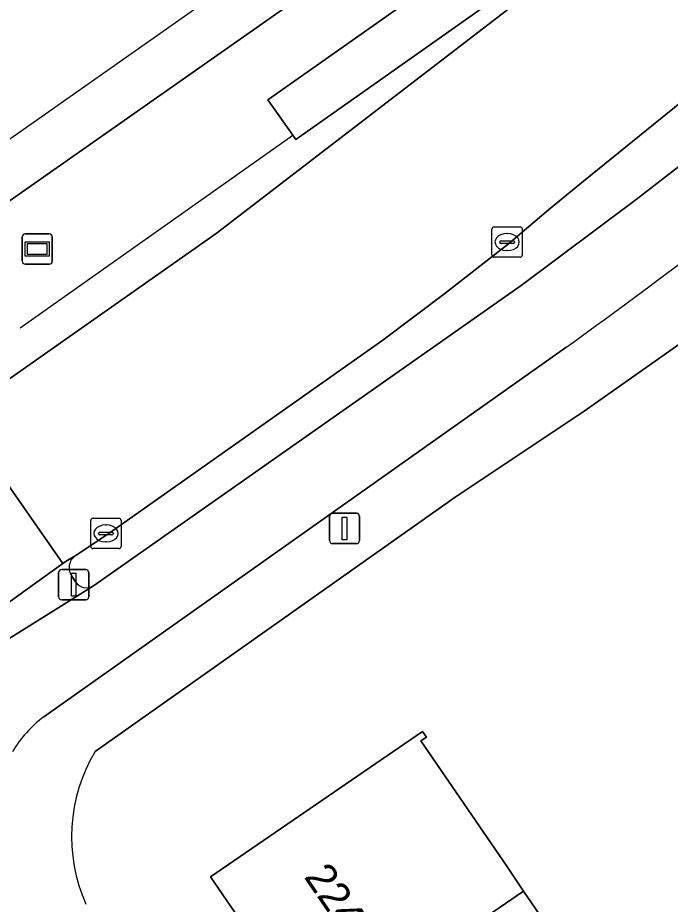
# Model space of a CAD drawing. Extents: x 158086 to 159499, y 382904 to 383981.
# Drawn here: x 158370.98 to 158392.46, y 383460.14 to 383489.33 of the extents above; entities that cross this region are included whole.
import ezdxf

# ---------------------------------------------------------------- set-up
doc = ezdxf.new("R2010")
doc.units = 0
for name, color, linetype in [('IMGEO_Erf', 7, 'Continuous'), ('IMGEO_Fietspad_gesloten', 7, 'Continuous'), ('IMGEO_Groenvoorziening', 7, 'Continuous'), ('IMGEO_Haag', 7, 'Continuous'), ('IMGEO_Hek', 7, 'Continuous'), ('IMGEO_Kolk', 7, 'Continuous'), ('IMGEO_Lichtmast', 7, 'Continuous'), ('IMGEO_OVBaan_gesloten', 7, 'Continuous'), ('IMGEO_Pand', 7, 'Continuous'), ('IMGEO_Pand_nummerreeks', 7, 'Continuous'), ('IMGEO_Rijbaan_regionaal_gesloten', 7, 'Continuous'), ('IMGEO_Verkeersregelinstallatiepaal', 7, 'Continuous'), ('IMGEO_Voetpad_open', 7, 'Continuous'), ('IMGEO_Wegwijzer', 7, 'Continuous')]:
    doc.layers.add(name, color=color, linetype=linetype)

msp = doc.modelspace()

# ---------------------------------------------------------------- linework, layer by layer
at = {"layer": 'IMGEO_Erf'}
for points in [[(158407.704, 383449.692), (158411.288, 383452.165), (158409.581, 383454.666), (158406.907, 383452.835), (158405.026, 383455.583), (158407.704, 383457.416), (158407.26, 383458.067), (158403.49, 383455.508), (158402.508, 383456.954), (158400.77, 383459.516), (158404.54, 383462.075), (158400.414, 383468.416), (158396.713, 383465.892), (158395.426, 383467.78), (158394.139, 383469.668), (158397.84, 383472.192), (158393.231, 383478.909), (158389.627, 383476.376), (158385.377, 383473.545), (158373.527, 383465.171)], [(158380.835, 383455.919), (158377.326, 383461.043), (158384.307, 383465.824), (158384.432, 383465.643), (158384.251, 383465.518), (158387.076, 383461.392), (158387.635, 383460.576), (158390.87, 383455.852)]]:
    msp.add_lwpolyline(points, dxfattribs=at)
msp.add_arc((158378.218, 383462.361), 5.468, 149.0805, 203.9569, dxfattribs=at)
at = {"layer": 'IMGEO_Fietspad_gesloten'}
for points in [[(158398.503, 383489.031), (158395.317, 383486.419), (158391.336, 383483.342), (158387.55, 383480.518), (158373.474, 383470.624), (158370.664, 383468.868)], [(158371.837, 383466.317), (158389.028, 383478.469)]]:
    msp.add_lwpolyline(points, dxfattribs=at)
for centre, radius, start, end in [((158263.607, 383652.219), 214.288, 305.82363, 308.49441), ((158374.237, 383463.136), 3.985, 127.0427, 149.531)]:
    msp.add_arc(centre, radius, start, end, dxfattribs=at)
at = {"layer": 'IMGEO_Groenvoorziening'}
for points in [[(158446.926, 383526.907), (158434.349, 383518.331), (158431.717, 383516.478), (158423.223, 383510.723), (158417.854, 383506.904), (158415.805, 383505.245), (158413.651, 383503.53), (158411.703, 383501.96), (158409.311, 383500), (158400.719, 383492.961), (158389.603, 383483.951), (158388.456, 383482.999), (158387.133, 383481.882), (158384.991, 383480.22), (158382.999, 383478.713), (158373.909, 383472.301), (158372.869, 383471.615)], [(158373.474, 383470.624), (158387.55, 383480.518), (158391.336, 383483.342), (158395.317, 383486.419), (158398.503, 383489.031)], [(158372.761, 383470.938), (158372.88, 383470.755)]]:
    msp.add_lwpolyline(points, dxfattribs=at)
for centre, radius, start, end in [((158373.151, 383471.223), 0.483, 125.7081, 216.1641), ((158373.247, 383471.006), 0.444, 214.3873, 300.739)]:
    msp.add_arc(centre, radius, start, end, dxfattribs=at)
at = {"layer": 'IMGEO_Haag'}
for points in [[(158446.926, 383526.907), (158434.349, 383518.331), (158431.717, 383516.478), (158423.223, 383510.723), (158417.854, 383506.904), (158415.805, 383505.245), (158413.651, 383503.53), (158411.703, 383501.96), (158409.311, 383500), (158400.719, 383492.961), (158389.603, 383483.951), (158388.456, 383482.999), (158387.133, 383481.882), (158384.991, 383480.22), (158382.999, 383478.713), (158373.909, 383472.301), (158372.869, 383471.615)], [(158373.474, 383470.624), (158387.55, 383480.518), (158391.336, 383483.342), (158395.317, 383486.419), (158398.503, 383489.031)], [(158372.761, 383470.938), (158372.88, 383470.755)]]:
    msp.add_lwpolyline(points, dxfattribs=at)
for centre, radius, start, end in [((158373.151, 383471.223), 0.483, 125.7081, 216.1641), ((158373.247, 383471.006), 0.444, 214.3873, 300.739)]:
    msp.add_arc(centre, radius, start, end, dxfattribs=at)
at = {"layer": 'IMGEO_Hek'}
msp.add_lwpolyline([(158371.059, 383479.124), (158380.034, 383485.461)], dxfattribs=at)
at = {"layer": 'IMGEO_Kolk'}
for p, q in [((158386.59, 383481.517), (158386.59, 383482.369)), ((158386.665, 383482.443), (158387.517, 383482.443)), ((158387.591, 383482.369), (158387.591, 383481.517)), ((158386.849, 383481.937), (158386.849, 383481.949)), ((158386.892, 383481.986), (158387.29, 383481.986)), ((158387.078, 383482.223), (158387.103, 383482.223)), ((158387.333, 383481.949), (158387.333, 383481.937)), ((158387.287, 383481.9), (158386.889, 383481.9)), ((158387.101, 383481.663), (158387.076, 383481.663)), ((158387.517, 383481.443), (158386.665, 383481.443)), ((158373.381, 383471.924), (158373.381, 383472.776)), ((158373.456, 383472.85), (158374.308, 383472.85)), ((158373.869, 383472.63), (158373.894, 383472.63)), ((158374.382, 383472.776), (158374.382, 383471.924)), ((158373.64, 383472.344), (158373.64, 383472.356)), ((158374.078, 383472.307), (158373.68, 383472.307)), ((158373.683, 383472.393), (158374.081, 383472.393)), ((158374.124, 383472.356), (158374.124, 383472.344)), ((158373.892, 383472.07), (158373.867, 383472.07)), ((158374.308, 383471.85), (158373.456, 383471.85))]:
    msp.add_line(p, q, dxfattribs=at)
for points in [[(158386.59, 383481.517), (158386.59, 383482.369)], [(158386.665, 383482.443), (158387.517, 383482.443)], [(158387.591, 383482.369), (158387.591, 383481.517)], [(158387.517, 383481.443), (158386.665, 383481.443)], [(158373.381, 383471.924), (158373.381, 383472.776)], [(158373.456, 383472.85), (158374.308, 383472.85)], [(158374.382, 383472.776), (158374.382, 383471.924)], [(158374.308, 383471.85), (158373.456, 383471.85)]]:
    msp.add_lwpolyline(points, dxfattribs=at)
for centre, radius, start, end in [((158386.667, 383482.367), 0.0765, 91.552, 178.448), ((158386.667, 383482.367), 0.0765, 91.552, 178.448), ((158387.515, 383482.367), 0.0765, 1.552, 88.448), ((158387.515, 383482.367), 0.0765, 1.552, 88.448), ((158386.889, 383481.946), 0.0403, 85.8775, 175.7526), ((158386.886, 383481.936), 0.0366, 178.938, 274.7102), ((158387.29, 383481.943), 0.043, 264.8664, 352.4533), ((158387.294, 383481.948), 0.0386, 1.7309, 96.639), ((158386.667, 383481.519), 0.0765, 181.552, 268.448), ((158386.667, 383481.519), 0.0765, 181.552, 268.448), ((158387.515, 383481.519), 0.0765, 271.552, 358.448), ((158387.515, 383481.519), 0.0765, 271.552, 358.448), ((158373.458, 383472.774), 0.0765, 91.552, 178.448), ((158373.458, 383472.774), 0.0765, 91.552, 178.448), ((158374.306, 383472.774), 0.0765, 1.552, 88.448), ((158374.306, 383472.774), 0.0765, 1.552, 88.448), ((158373.68, 383472.353), 0.0403, 85.8775, 175.7526), ((158373.677, 383472.343), 0.0366, 178.938, 274.7102), ((158374.081, 383472.35), 0.043, 264.8664, 352.4533), ((158374.085, 383472.355), 0.0386, 1.7309, 96.639), ((158373.458, 383471.926), 0.0765, 181.552, 268.448), ((158373.458, 383471.926), 0.0765, 181.552, 268.448), ((158374.306, 383471.926), 0.0765, 271.552, 358.448), ((158374.306, 383471.926), 0.0765, 271.552, 358.448)]:
    msp.add_arc(centre, radius, start, end, dxfattribs=at)
for centre, major_axis, ratio, start_param, end_param in [((158387.077, 383481.943), (-0.387, 0.002), 0.722429, 4.712389, 7.853982), ((158387.102, 383481.943), (-0.39, 0.002), 0.717154, 1.570796, 4.712389), ((158373.868, 383472.35), (-0.387, 0.002), 0.722429, 4.712389, 7.853982), ((158373.893, 383472.35), (-0.39, 0.002), 0.717154, 1.570796, 4.712389)]:
    msp.add_ellipse(centre, major_axis=major_axis, ratio=ratio, start_param=start_param, end_param=end_param, dxfattribs=at)
at = {"layer": 'IMGEO_Lichtmast'}
for p, q in [((158381.24, 383472.115), (158381.24, 383472.915)), ((158381.24, 383472.915), (158381.24, 383472.115)), ((158381.34, 383473.015), (158382.13, 383473.015)), ((158382.13, 383473.015), (158381.34, 383473.015)), ((158382.23, 383472.915), (158382.23, 383472.115)), ((158382.23, 383472.115), (158382.23, 383472.915)), ((158382.13, 383472.015), (158381.34, 383472.015)), ((158381.34, 383472.015), (158382.13, 383472.015))]:
    msp.add_line(p, q, dxfattribs=at)
msp.add_lwpolyline([(158381.66, 383472.89), (158381.81, 383472.89), (158381.81, 383472.14), (158381.66, 383472.14), (158381.66, 383472.89)], dxfattribs=at)
for centre, start, end in [((158381.34, 383472.915), 90, 180), ((158381.34, 383472.915), 90, 180), ((158382.13, 383472.915), 0, 90), ((158382.13, 383472.915), 360, 90), ((158381.34, 383472.115), 180, 270), ((158381.34, 383472.115), 180, 270), ((158382.13, 383472.115), 270, 0), ((158382.13, 383472.115), 270, 0)]:
    msp.add_arc(centre, 0.1, start, end, dxfattribs=at)
at = {"layer": 'IMGEO_OVBaan_gesloten'}
msp.add_lwpolyline([(158637.817, 383668.138), (158540.809, 383602.111), (158416.544, 383517.531), (158365.354, 383481.561), (158366.291, 383480.217), (158366.7, 383480.506), (158367.706, 383481.204), (158382.012, 383491.237), (158388.342, 383495.7), (158394.487, 383500), (158394.668, 383500.127), (158398.126, 383502.611), (158399.643, 383503.685), (158412.679, 383512.917), (158425.464, 383521.701), (158500, 383572.487), (158537.837, 383598.268), (158548.056, 383605.231), (158661.52, 383682.534)], dxfattribs=at)
at = {"layer": 'IMGEO_Pand'}
for points in [[(158387.635, 383460.576), (158387.076, 383461.392), (158384.251, 383465.518), (158384.432, 383465.643), (158384.307, 383465.824), (158377.326, 383461.043), (158380.835, 383455.919)], [(158390.87, 383455.852), (158387.635, 383460.576), (158380.835, 383455.919), (158384.07, 383451.195)]]:
    msp.add_lwpolyline(points, close=True, dxfattribs=at)
at = {"layer": 'IMGEO_Rijbaan_regionaal_gesloten'}
for points in [[(158400.032, 383499.992), (158387.83, 383490.16), (158377.507, 383482.225), (158369.036, 383476.279), (158370.751, 383473.819), (158372.466, 383471.358), (158372.575, 383471.436), (158372.869, 383471.615), (158373.909, 383472.301), (158382.999, 383478.713), (158384.991, 383480.22), (158387.133, 383481.882), (158388.456, 383482.999), (158389.603, 383483.951), (158400.719, 383492.961)], [(158367.442, 383467.39), (158367.983, 383467.945), (158368.999, 383468.851), (158370.092, 383469.663), (158371.254, 383470.489), (158372.466, 383471.358), (158370.751, 383473.819), (158369.036, 383476.279), (158366.659, 383474.609), (158363.802, 383472.617), (158347.053, 383460.68), (158341.897, 383457.133), (158343.559, 383454.746), (158345.359, 383452.302)]]:
    msp.add_lwpolyline(points, dxfattribs=at)
at = {"layer": 'IMGEO_Verkeersregelinstallatiepaal'}
for p, q in [((158372.423, 383471.163), (158373.213, 383471.163)), ((158373.213, 383471.163), (158372.423, 383471.163)), ((158372.323, 383470.263), (158372.323, 383471.063)), ((158372.323, 383471.063), (158372.323, 383470.263)), ((158373.313, 383471.063), (158373.313, 383470.263)), ((158373.313, 383470.263), (158373.313, 383471.063)), ((158373.213, 383470.163), (158372.423, 383470.163)), ((158372.423, 383470.163), (158373.213, 383470.163))]:
    msp.add_line(p, q, dxfattribs=at)
msp.add_lwpolyline([(158372.743, 383471.038), (158372.893, 383471.038), (158372.893, 383470.288), (158372.743, 383470.288), (158372.743, 383471.038)], dxfattribs=at)
for centre, start, end in [((158372.423, 383471.063), 90, 180), ((158372.423, 383471.063), 90, 180), ((158373.213, 383471.063), 0, 90), ((158373.213, 383471.063), 360, 90), ((158372.423, 383470.263), 180, 270), ((158372.423, 383470.263), 180, 270), ((158373.213, 383470.263), 270, 0), ((158373.213, 383470.263), 270, 0)]:
    msp.add_arc(centre, 0.1, start, end, dxfattribs=at)
at = {"layer": 'IMGEO_Voetpad_open'}
for points in [[(158373.527, 383465.171), (158385.377, 383473.545), (158389.627, 383476.376), (158393.231, 383478.909), (158393.66, 383479.21), (158394.072, 383478.817), (158394.824, 383479.333), (158395.661, 383479.905), (158425.055, 383500), (158440.823, 383510.78), (158443.237, 383512.402), (158443.265, 383512.415), (158446.147, 383514.393)], [(158387.83, 383490.16), (158400.032, 383499.992), (158401.599, 383501.25), (158399.643, 383503.685), (158398.126, 383502.611), (158394.668, 383500.127), (158394.487, 383500), (158388.342, 383495.7), (158382.012, 383491.237), (158367.706, 383481.204), (158366.7, 383480.506), (158366.291, 383480.217), (158363.926, 383478.548)], [(158366.659, 383474.609), (158369.036, 383476.279), (158377.507, 383482.225), (158387.83, 383490.16)], [(158389.028, 383478.469), (158371.837, 383466.317)], [(158372.869, 383471.615), (158372.575, 383471.436), (158372.466, 383471.358), (158371.254, 383470.489), (158370.092, 383469.663)], [(158372.88, 383470.755), (158372.761, 383470.938)], [(158370.664, 383468.868), (158373.474, 383470.624)]]:
    msp.add_lwpolyline(points, dxfattribs=at)
for points in [[(158380.135, 383485.319), (158386.687, 383489.949), (158385.766, 383491.248), (158379.208, 383486.627), (158380.034, 383485.461)], [(158385.766, 383491.248), (158386.687, 383489.949), (158380.135, 383485.319), (158380.034, 383485.461), (158379.208, 383486.627)]]:
    msp.add_lwpolyline(points, close=True, dxfattribs=at)
for centre, radius, start, end in [((158263.607, 383652.219), 214.288, 305.82363, 308.49441), ((158373.151, 383471.223), 0.483, 125.7081, 216.1641), ((158373.247, 383471.006), 0.444, 214.3873, 300.739), ((158374.237, 383463.136), 3.985, 127.0427, 149.531), ((158378.218, 383462.361), 5.468, 149.0805, 203.9569)]:
    msp.add_arc(centre, radius, start, end, dxfattribs=at)
at = {"layer": 'IMGEO_Wegwijzer'}
for p, q in [((158371.125, 383481.313), (158371.125, 383482.113)), ((158371.125, 383482.113), (158371.125, 383481.313)), ((158371.225, 383482.213), (158372.015, 383482.213)), ((158372.015, 383482.213), (158371.225, 383482.213)), ((158372.115, 383482.113), (158372.115, 383481.313)), ((158372.115, 383481.313), (158372.115, 383482.113)), ((158372.015, 383481.213), (158371.225, 383481.213)), ((158371.225, 383481.213), (158372.015, 383481.213))]:
    msp.add_line(p, q, dxfattribs=at)
for points in [[(158371.226, 383481.945), (158372.014, 383481.945), (158372.014, 383481.481), (158371.226, 383481.481), (158371.226, 383481.945)], [(158371.291, 383481.88), (158371.291, 383481.546), (158371.949, 383481.546), (158371.949, 383481.88), (158371.291, 383481.88)]]:
    msp.add_lwpolyline(points, dxfattribs=at)
for centre, start, end in [((158371.225, 383482.113), 90, 180), ((158371.225, 383482.113), 90, 180), ((158372.015, 383482.113), 0, 90), ((158372.015, 383482.113), 360, 90), ((158371.225, 383481.313), 180, 270), ((158371.225, 383481.313), 180, 270), ((158372.015, 383481.313), 270, 0), ((158372.015, 383481.313), 270, 0)]:
    msp.add_arc(centre, 0.1, start, end, dxfattribs=at)

# ---------------------------------------------------------------- texts
at = {"layer": 'IMGEO_Pand_nummerreeks'}
msp.add_text('224', height=1, rotation=304.404, dxfattribs=at).set_placement((158380.381, 383461.043))

doc.saveas('drawing.dxf')
